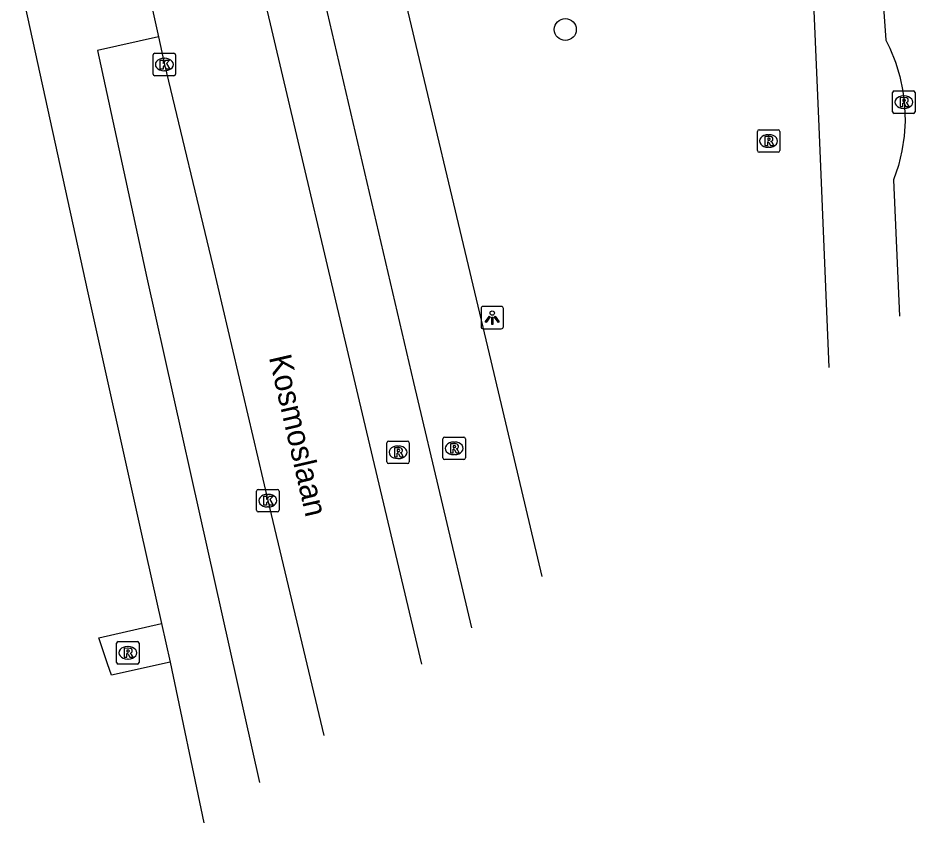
# Model space of a CAD drawing. Extents: x 161928 to 163055, y 386475 to 387428.
# Drawn here: x 162977.95 to 163018.15, y 387210.48 to 387246.36 of the extents above; entities that cross this region are included whole.
import ezdxf

# ---------------------------------------------------------------- set-up
doc = ezdxf.new("R2010")
doc.units = 0
for name, color, linetype in [('IMGEO_Boom', 7, 'Continuous'), ('IMGEO_Fietspad_gesloten', 7, 'Continuous'), ('IMGEO_Groenvoorziening', 7, 'Continuous'), ('IMGEO_Kolk', 7, 'Continuous'), ('IMGEO_Lichtpunt', 7, 'Continuous'), ('IMGEO_Meer_plas_ven_vijver', 7, 'Continuous'), ('IMGEO_Openbare_ruimte_label', 7, 'Continuous'), ('IMGEO_Rijbaan_lokaal_gesloten', 7, 'Continuous'), ('IMGEO_Rioolput', 7, 'Continuous'), ('IMGEO_Voetpad_open', 7, 'Continuous')]:
    doc.layers.add(name, color=color, linetype=linetype)

msp = doc.modelspace()

# ---------------------------------------------------------------- linework, layer by layer
at = {"layer": 'IMGEO_Boom'}
msp.add_circle((163002.343, 387245.844), 0.489, dxfattribs=at)
at = {"layer": 'IMGEO_Fietspad_gesloten'}
for points in [[(163001.306, 387221.467), (162999.033, 387231.084), (162994.683, 387249.399)], [(162991.519, 387247.506), (162995.575, 387230.114), (162998.161, 387219.176)]]:
    msp.add_lwpolyline(points, dxfattribs=at)
at = {"layer": 'IMGEO_Groenvoorziening'}
msp.add_lwpolyline([(163018.155, 387262.568), (163013.04, 387255.773), (163013.22, 387251.5), (163013.64, 387241.519), (163014.091, 387230.78), (163014.091, 387230.78)], dxfattribs=at)
at = {"layer": 'IMGEO_Kolk'}
for p, q in [((162983.967, 387243.859), (162983.967, 387244.711)), ((162984.042, 387244.785), (162984.894, 387244.785)), ((162984.968, 387244.711), (162984.968, 387243.859)), ((162984.455, 387244.565), (162984.48, 387244.565)), ((162984.894, 387243.785), (162984.042, 387243.785)), ((162984.478, 387244.005), (162984.453, 387244.005)), ((162988.581, 387224.423), (162988.581, 387225.275)), ((162988.656, 387225.349), (162989.508, 387225.349)), ((162989.582, 387225.275), (162989.582, 387224.423)), ((162989.069, 387225.129), (162989.094, 387225.129)), ((162989.092, 387224.569), (162989.067, 387224.569)), ((162989.508, 387224.349), (162988.656, 387224.349))]:
    msp.add_line(p, q, dxfattribs=at)
for points in [[(162983.967, 387243.859), (162983.967, 387244.711)], [(162984.042, 387244.785), (162984.894, 387244.785)], [(162984.968, 387244.711), (162984.968, 387243.859)], [(162984.288, 387244.485), (162984.411, 387244.485), (162984.411, 387244.334), (162984.541, 387244.485), (162984.705, 387244.485), (162984.559, 387244.334), (162984.712, 387244.085), (162984.56, 387244.085), (162984.475, 387244.249), (162984.411, 387244.182), (162984.411, 387244.085), (162984.288, 387244.085), (162984.288, 387244.485)], [(162984.894, 387243.785), (162984.042, 387243.785)], [(162988.581, 387224.423), (162988.581, 387225.275)], [(162988.656, 387225.349), (162989.508, 387225.349)], [(162989.582, 387225.275), (162989.582, 387224.423)], [(162988.902, 387225.049), (162989.025, 387225.049), (162989.025, 387224.898), (162989.155, 387225.049), (162989.319, 387225.049), (162989.173, 387224.898), (162989.326, 387224.649), (162989.174, 387224.649), (162989.089, 387224.813), (162989.025, 387224.746), (162989.025, 387224.649), (162988.902, 387224.649), (162988.902, 387225.049)], [(162989.508, 387224.349), (162988.656, 387224.349)]]:
    msp.add_lwpolyline(points, dxfattribs=at)
for centre, start, end in [((162984.044, 387244.709), 91.552, 178.448), ((162984.044, 387244.709), 91.552, 178.448), ((162984.892, 387244.709), 1.552, 88.448), ((162984.892, 387244.709), 1.552, 88.448), ((162984.044, 387243.861), 181.552, 268.448), ((162984.044, 387243.861), 181.552, 268.448), ((162984.892, 387243.861), 271.552, 358.448), ((162984.892, 387243.861), 271.552, 358.448), ((162988.658, 387225.273), 91.552, 178.448), ((162988.658, 387225.273), 91.552, 178.448), ((162989.506, 387225.273), 1.552, 88.448), ((162989.506, 387225.273), 1.552, 88.448), ((162988.658, 387224.425), 181.552, 268.448), ((162988.658, 387224.425), 181.552, 268.448), ((162989.506, 387224.425), 271.552, 358.448), ((162989.506, 387224.425), 271.552, 358.448)]:
    msp.add_arc(centre, 0.0765, start, end, dxfattribs=at)
for centre, major_axis, ratio, start_param, end_param in [((162984.454, 387244.285), (-0.387, 0.002), 0.722429, 4.712389, 7.853982), ((162984.479, 387244.285), (-0.39, 0.002), 0.717154, 1.570796, 4.712389), ((162989.068, 387224.849), (-0.387, 0.002), 0.722429, 4.712389, 7.853982), ((162989.093, 387224.849), (-0.39, 0.002), 0.717154, 1.570796, 4.712389)]:
    msp.add_ellipse(centre, major_axis=major_axis, ratio=ratio, start_param=start_param, end_param=end_param, dxfattribs=at)
at = {"layer": 'IMGEO_Lichtpunt'}
for p, q in [((162998.587, 387233.41), (162998.587, 387232.603)), ((162998.587, 387233.41), (162998.587, 387232.603)), ((162999.489, 387233.505), (162998.681, 387233.505)), ((162999.489, 387233.505), (162998.681, 387233.505)), ((162999.583, 387232.603), (162999.583, 387233.41)), ((162999.583, 387232.603), (162999.583, 387233.41)), ((162998.681, 387232.509), (162999.489, 387232.509)), ((162998.681, 387232.509), (162999.489, 387232.509))]:
    msp.add_line(p, q, dxfattribs=at)
for points in [[(162998.961, 387233.074), (162999, 387233.046), (162998.812, 387232.784), (162998.774, 387232.811), (162998.961, 387233.074)], [(162999.063, 387233.026), (162999.11, 387233.026), (162999.11, 387232.704), (162999.063, 387232.704), (162999.063, 387233.026)], [(162999.173, 387233.046), (162999.211, 387233.073), (162999.398, 387232.811), (162999.359, 387232.783), (162999.173, 387233.046)]]:
    msp.add_lwpolyline(points, dxfattribs=at)
msp.add_circle((162999.086, 387233.208), 0.0994, dxfattribs=at)
for centre, start, end in [((162998.681, 387233.41), 90, 180), ((162998.681, 387233.41), 90, 180), ((162999.489, 387233.41), 0, 90), ((162999.489, 387233.41), 0, 90), ((162998.681, 387232.603), 180, 270), ((162998.681, 387232.603), 180, 270), ((162999.489, 387232.603), 270, 0), ((162999.489, 387232.603), 270, 360)]:
    msp.add_arc(centre, 0.0946, start, end, dxfattribs=at)
at = {"layer": 'IMGEO_Meer_plas_ven_vijver'}
msp.add_lwpolyline([(163016.312, 387250), (163016.631, 387245.37), (163016.806, 387245.016), (163017.059, 387244.395), (163017.255, 387243.755), (163017.394, 387243.099), (163017.452, 387242.613), (163017.473, 387242.434), (163017.493, 387241.765), (163017.452, 387241.096), (163017.353, 387240.434), (163017.194, 387239.783), (163016.978, 387239.149), (163017.244, 387233.077), (163017.244, 387233.077)], dxfattribs=at)
at = {"layer": 'IMGEO_Rijbaan_lokaal_gesloten'}
for points in [[(162983.881, 387246.985), (162984.207, 387245.523)], [(162995.953, 387217.567), (162993.366, 387228.466), (162989.014, 387246.908)], [(162984.207, 387245.523), (162984.468, 387244.285), (162986.632, 387235.31), (162989.082, 387224.849), (162991.575, 387214.378)]]:
    msp.add_lwpolyline(points, dxfattribs=at)
at = {"layer": 'IMGEO_Rioolput'}
for p, q in [((163016.937, 387242.182), (163016.937, 387243.034)), ((163017.012, 387243.108), (163017.864, 387243.108)), ((163017.938, 387243.034), (163017.938, 387242.182)), ((163017.425, 387242.888), (163017.45, 387242.888)), ((163017.448, 387242.328), (163017.423, 387242.328)), ((163017.864, 387242.108), (163017.012, 387242.108)), ((163010.98, 387241.378), (163011.832, 387241.378)), ((163010.905, 387240.452), (163010.905, 387241.304)), ((163011.393, 387241.158), (163011.418, 387241.158)), ((163011.906, 387241.304), (163011.906, 387240.452)), ((163011.416, 387240.598), (163011.391, 387240.598)), ((163011.832, 387240.378), (163010.98, 387240.378)), ((162994.387, 387226.578), (162994.387, 387227.43)), ((162994.462, 387227.504), (162995.314, 387227.504)), ((162994.875, 387227.284), (162994.9, 387227.284)), ((162995.388, 387227.43), (162995.388, 387226.578)), ((162996.888, 387226.753), (162996.888, 387227.605)), ((162996.963, 387227.679), (162997.815, 387227.679)), ((162997.376, 387227.459), (162997.401, 387227.459)), ((162997.889, 387227.605), (162997.889, 387226.753)), ((162997.399, 387226.899), (162997.374, 387226.899)), ((162995.314, 387226.504), (162994.462, 387226.504)), ((162994.898, 387226.724), (162994.873, 387226.724)), ((162997.815, 387226.679), (162996.963, 387226.679)), ((162982.341, 387217.642), (162982.341, 387218.494)), ((162982.416, 387218.568), (162983.268, 387218.568)), ((162983.342, 387218.494), (162983.342, 387217.642)), ((162982.829, 387218.348), (162982.854, 387218.348)), ((162982.852, 387217.788), (162982.827, 387217.788)), ((162983.268, 387217.568), (162982.416, 387217.568))]:
    msp.add_line(p, q, dxfattribs=at)
for points in [[(163016.937, 387242.182), (163016.937, 387243.034)], [(163017.012, 387243.108), (163017.864, 387243.108)], [(163017.938, 387243.034), (163017.938, 387242.182)], [(163017.526, 387242.806), (163017.274, 387242.808), (163017.274, 387242.408)], [(163017.274, 387242.408), (163017.398, 387242.408), (163017.398, 387242.57), (163017.409, 387242.57)], [(163017.452, 387242.727), (163017.398, 387242.727), (163017.398, 387242.646)], [(163017.398, 387242.646), (163017.45, 387242.646)], [(163017.456, 387242.541), (163017.527, 387242.408), (163017.667, 387242.408), (163017.602, 387242.534)], [(163017.864, 387242.108), (163017.012, 387242.108)], [(163010.98, 387241.378), (163011.832, 387241.378)], [(163010.905, 387240.452), (163010.905, 387241.304)], [(163011.494, 387241.076), (163011.242, 387241.078), (163011.242, 387240.678)], [(163011.42, 387240.997), (163011.366, 387240.997), (163011.366, 387240.916)], [(163011.906, 387241.304), (163011.906, 387240.452)], [(163011.242, 387240.678), (163011.366, 387240.678), (163011.366, 387240.84), (163011.377, 387240.84)], [(163011.366, 387240.916), (163011.418, 387240.916)], [(163011.424, 387240.811), (163011.495, 387240.678), (163011.635, 387240.678), (163011.57, 387240.804)], [(163011.832, 387240.378), (163010.98, 387240.378)], [(162994.387, 387226.578), (162994.387, 387227.43)], [(162994.462, 387227.504), (162995.314, 387227.504)], [(162995.388, 387227.43), (162995.388, 387226.578)], [(162996.888, 387226.753), (162996.888, 387227.605)], [(162996.963, 387227.679), (162997.815, 387227.679)], [(162997.477, 387227.377), (162997.225, 387227.379), (162997.225, 387226.979)], [(162997.403, 387227.298), (162997.349, 387227.298), (162997.349, 387227.217)], [(162997.889, 387227.605), (162997.889, 387226.753)], [(162994.976, 387227.202), (162994.724, 387227.204), (162994.724, 387226.804)], [(162994.724, 387226.804), (162994.848, 387226.804), (162994.848, 387226.966), (162994.859, 387226.966)], [(162994.902, 387227.123), (162994.848, 387227.123), (162994.848, 387227.042)], [(162994.848, 387227.042), (162994.9, 387227.042)], [(162994.906, 387226.937), (162994.977, 387226.804), (162995.117, 387226.804), (162995.052, 387226.93)], [(162997.225, 387226.979), (162997.349, 387226.979), (162997.349, 387227.141), (162997.36, 387227.141)], [(162997.349, 387227.217), (162997.401, 387227.217)], [(162997.407, 387227.112), (162997.478, 387226.979), (162997.618, 387226.979), (162997.553, 387227.105)], [(162995.314, 387226.504), (162994.462, 387226.504)], [(162997.815, 387226.679), (162996.963, 387226.679)], [(162982.341, 387217.642), (162982.341, 387218.494)], [(162982.416, 387218.568), (162983.268, 387218.568)], [(162983.342, 387218.494), (162983.342, 387217.642)], [(162982.93, 387218.266), (162982.678, 387218.268), (162982.678, 387217.868)], [(162982.856, 387218.187), (162982.802, 387218.187), (162982.802, 387218.106)], [(162982.802, 387218.106), (162982.854, 387218.106)], [(162982.678, 387217.868), (162982.802, 387217.868), (162982.802, 387218.03), (162982.813, 387218.03)], [(162982.86, 387218.001), (162982.931, 387217.868), (162983.071, 387217.868), (162983.006, 387217.994)], [(162983.268, 387217.568), (162982.416, 387217.568)]]:
    msp.add_lwpolyline(points, dxfattribs=at)
for centre, radius, start, end in [((163017.014, 387243.032), 0.0765, 91.552, 178.448), ((163017.014, 387243.032), 0.0765, 91.552, 178.448), ((163017.862, 387243.032), 0.0765, 1.552, 88.448), ((163017.862, 387243.032), 0.0765, 1.552, 88.448), ((163017.408, 387242.517), 0.0533, 26.0293, 88.6989), ((163017.434, 387242.835), 0.19, 274.7715, 282.9687), ((163017.458, 387242.631), 0.0964, 77.0061, 93.1865), ((163017.472, 387242.688), 0.0378, 276.6634, 79.6772), ((163017.525, 387242.696), 0.109, 350.3612, 89.416), ((163017.523, 387242.696), 0.112, 277.5842, 350.9817), ((163017.507, 387242.481), 0.108, 29.5134, 73.7905), ((163017.014, 387242.184), 0.0765, 181.552, 268.448), ((163017.014, 387242.184), 0.0765, 181.552, 268.448), ((163017.862, 387242.184), 0.0765, 271.552, 358.448), ((163017.862, 387242.184), 0.0765, 271.552, 358.448), ((163010.982, 387241.302), 0.0765, 91.552, 178.448), ((163010.982, 387241.302), 0.0765, 91.552, 178.448), ((163011.83, 387241.302), 0.0765, 1.552, 88.448), ((163011.83, 387241.302), 0.0765, 1.552, 88.448), ((163011.426, 387240.901), 0.0964, 77.0061, 93.1865), ((163011.44, 387240.958), 0.0378, 276.6634, 79.6772), ((163011.493, 387240.966), 0.109, 350.3612, 89.416), ((163011.376, 387240.787), 0.0533, 26.0293, 88.6989), ((163011.402, 387241.105), 0.19, 274.7715, 282.9687), ((163011.491, 387240.966), 0.112, 277.5842, 350.9817), ((163011.475, 387240.751), 0.108, 29.5134, 73.7905), ((163010.982, 387240.454), 0.0765, 181.552, 268.448), ((163010.982, 387240.454), 0.0765, 181.552, 268.448), ((163011.83, 387240.454), 0.0765, 271.552, 358.448), ((163011.83, 387240.454), 0.0765, 271.552, 358.448), ((162994.464, 387227.428), 0.0765, 91.552, 178.448), ((162994.464, 387227.428), 0.0765, 91.552, 178.448), ((162995.312, 387227.428), 0.0765, 1.552, 88.448), ((162995.312, 387227.428), 0.0765, 1.552, 88.448), ((162996.965, 387227.603), 0.0765, 91.552, 178.448), ((162996.965, 387227.603), 0.0765, 91.552, 178.448), ((162997.409, 387227.202), 0.0964, 77.0061, 93.1865), ((162997.423, 387227.259), 0.0378, 276.6634, 79.6772), ((162997.476, 387227.267), 0.109, 350.3612, 89.416), ((162997.813, 387227.603), 0.0765, 1.552, 88.448), ((162997.813, 387227.603), 0.0765, 1.552, 88.448), ((162994.858, 387226.913), 0.0533, 26.0293, 88.6989), ((162994.884, 387227.231), 0.19, 274.7715, 282.9687), ((162994.908, 387227.027), 0.0964, 77.0061, 93.1865), ((162994.922, 387227.084), 0.0378, 276.6634, 79.6772), ((162994.975, 387227.092), 0.109, 350.3612, 89.416), ((162994.973, 387227.092), 0.112, 277.5842, 350.9817), ((162994.957, 387226.877), 0.108, 29.5134, 73.7905), ((162997.359, 387227.088), 0.0533, 26.0293, 88.6989), ((162997.385, 387227.406), 0.19, 274.7715, 282.9687), ((162997.474, 387227.267), 0.112, 277.5842, 350.9817), ((162997.458, 387227.052), 0.108, 29.5134, 73.7905), ((162994.464, 387226.58), 0.0765, 181.552, 268.448), ((162994.464, 387226.58), 0.0765, 181.552, 268.448), ((162995.312, 387226.58), 0.0765, 271.552, 358.448), ((162995.312, 387226.58), 0.0765, 271.552, 358.448), ((162996.965, 387226.755), 0.0765, 181.552, 268.448), ((162996.965, 387226.755), 0.0765, 181.552, 268.448), ((162997.813, 387226.755), 0.0765, 271.552, 358.448), ((162997.813, 387226.755), 0.0765, 271.552, 358.448), ((162982.418, 387218.492), 0.0765, 91.552, 178.448), ((162982.418, 387218.492), 0.0765, 91.552, 178.448), ((162983.266, 387218.492), 0.0765, 1.552, 88.448), ((162983.266, 387218.492), 0.0765, 1.552, 88.448), ((162982.838, 387218.295), 0.19, 274.7715, 282.9687), ((162982.862, 387218.091), 0.0964, 77.0061, 93.1865), ((162982.876, 387218.148), 0.0378, 276.6634, 79.6772), ((162982.929, 387218.156), 0.109, 350.3612, 89.416), ((162982.927, 387218.156), 0.112, 277.5842, 350.9817), ((162982.911, 387217.941), 0.108, 29.5134, 73.7905), ((162982.418, 387217.644), 0.0765, 181.552, 268.448), ((162982.418, 387217.644), 0.0765, 181.552, 268.448), ((162982.812, 387217.977), 0.0533, 26.0293, 88.6989), ((162983.266, 387217.644), 0.0765, 271.552, 358.448), ((162983.266, 387217.644), 0.0765, 271.552, 358.448)]:
    msp.add_arc(centre, radius, start, end, dxfattribs=at)
for centre, major_axis, ratio, start_param, end_param in [((163017.424, 387242.608), (-0.387, 0.002), 0.722429, 4.712389, 7.853982), ((163017.449, 387242.608), (-0.39, 0.002), 0.717154, 1.570796, 4.712389), ((163011.392, 387240.878), (-0.387, 0.002), 0.722429, 4.712389, 7.853982), ((163011.417, 387240.878), (-0.39, 0.002), 0.717154, 1.570796, 4.712389), ((162994.874, 387227.004), (-0.387, 0.002), 0.722429, 4.712389, 7.853982), ((162994.899, 387227.004), (-0.39, 0.002), 0.717154, 1.570796, 4.712389), ((162997.375, 387227.179), (-0.387, 0.002), 0.722429, 4.712389, 7.853982), ((162997.4, 387227.179), (-0.39, 0.002), 0.717154, 1.570796, 4.712389), ((162982.828, 387218.068), (-0.387, 0.002), 0.722429, 4.712389, 7.853982), ((162982.853, 387218.068), (-0.39, 0.002), 0.717154, 1.570796, 4.712389)]:
    msp.add_ellipse(centre, major_axis=major_axis, ratio=ratio, start_param=start_param, end_param=end_param, dxfattribs=at)
at = {"layer": 'IMGEO_Voetpad_open'}
for points in [[(162973.235, 387269.779), (162973.752, 387267.424), (162981.057, 387234.117), (162983.415, 387223.488), (162984.336, 387219.368)], [(162984.207, 387245.523), (162981.481, 387244.906), (162983.694, 387234.784), (162986.035, 387224.263), (162988.713, 387212.294)], [(162984.721, 387217.646), (162982.112, 387217.064), (162981.938, 387217.581), (162981.551, 387218.729), (162984.336, 387219.368)], [(162984.336, 387219.368), (162984.721, 387217.646)], [(162984.721, 387217.646), (162986.23, 387210.485)]]:
    msp.add_lwpolyline(points, dxfattribs=at)

# ---------------------------------------------------------------- texts
at = {"layer": 'IMGEO_Openbare_ruimte_label'}
msp.add_text('Kosmoslaan', height=1, rotation=283.0075, dxfattribs=at).set_placement((162989.125, 387231.239))

doc.saveas('drawing.dxf')
